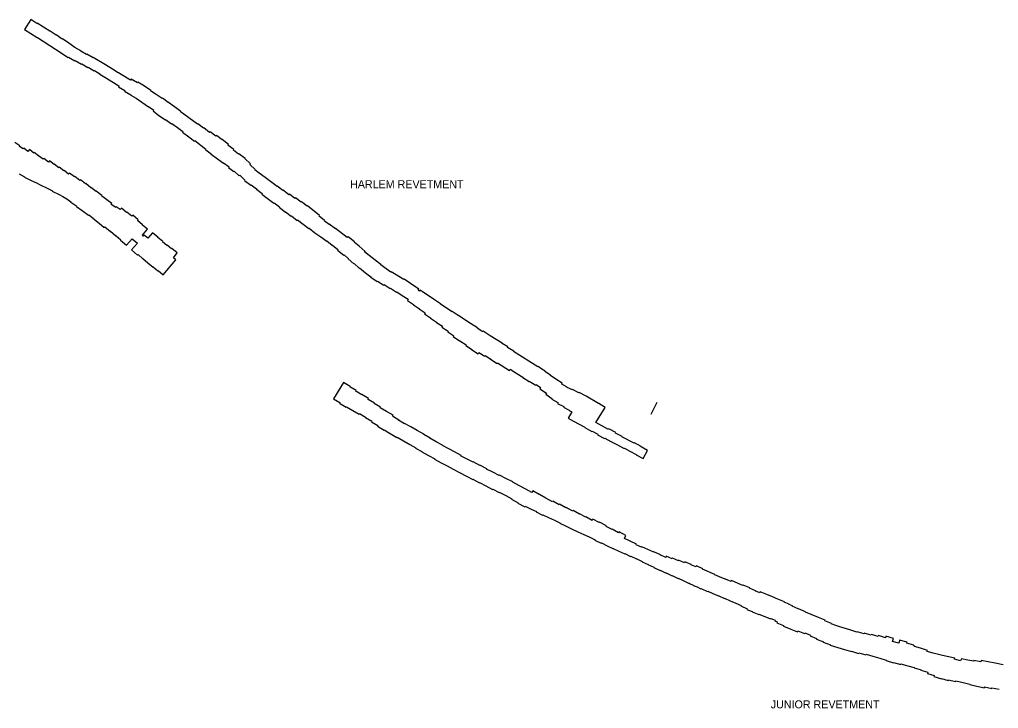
# Model space of a CAD drawing. Extents: x 2650582 to 3923188, y 277893 to 989177.
# Drawn here: x 3726510 to 3746085, y 403764 to 417538 of the extents above; entities that cross this region are included whole.
import ezdxf

# ---------------------------------------------------------------- set-up
doc = ezdxf.new("R2010")
doc.units = 0
doc.layers.add('Level 3', color=7, linetype='Continuous')

msp = doc.modelspace()

# ---------------------------------------------------------------- linework, layer by layer
at = {"layer": 'Level 3'}
msp.add_line((3739253, 409878), (3739137, 409641), dxfattribs=at)
for points in [[(3726732, 417538), (3726608, 417339), (3726865, 417179), (3726866, 417180), (3727229, 416947), (3727230, 416949), (3727482, 416780), (3727487, 416788), (3727615, 416710), (3727621, 416721), (3727746, 416645), (3727752, 416655), (3727876, 416582), (3727879, 416588), (3728004, 416514), (3728006, 416517), (3728115, 416453)], [(3730688, 415043), (3730564, 415137), (3730562, 415134), (3730446, 415221), (3730436, 415208), (3730320, 415295), (3730310, 415283), (3730193, 415371), (3730188, 415365), (3730072, 415453), (3730068, 415447), (3729724, 415700), (3729728, 415706), (3729486, 415882), (3729484, 415879), (3729367, 415965), (3729364, 415960), (3729244, 416043), (3729240, 416038), (3729128, 416113), (3729133, 416122), (3729011, 416209), (3728875, 416285), (3728868, 416274), (3728740, 416345), (3728728, 416327), (3728540, 416442), (3728485, 416476), (3728483, 416473), (3728365, 416545), (3728368, 416549), (3728230, 416634), (3727983, 416780), (3727979, 416773), (3727855, 416849), (3727849, 416839), (3727736, 416908), (3727738, 416912), (3727618, 416982), (3727492, 417063), (3727494, 417066), (3727366, 417151), (3727364, 417149), (3727244, 417230), (3727242, 417227), (3727119, 417308), (3727116, 417304), (3726989, 417387), (3726988, 417384), (3726862, 417464), (3726858, 417459), (3726732, 417538)], [(3728115, 416453), (3728112, 416448), (3728246, 416366), (3728245, 416364), (3728498, 416211), (3728487, 416194), (3728614, 416117), (3728609, 416107), (3728737, 416036), (3728733, 416029), (3728842, 415968), (3728839, 415964), (3729088, 415795), (3729089, 415797), (3729194, 415726), (3729183, 415711), (3729298, 415623), (3729425, 415532), (3729431, 415539), (3729547, 415455), (3729552, 415463), (3729667, 415377), (3729669, 415379), (3729778, 415298), (3729769, 415286), (3729895, 415192), (3729898, 415195), (3730010, 415110), (3730016, 415117), (3730236, 414946), (3730229, 414938), (3730346, 414848), (3730344, 414846), (3730469, 414752), (3730471, 414755), (3730588, 414667), (3730590, 414671)], [(3728523, 413737), (3728444, 413794), (3728432, 413777), (3728343, 413842), (3728354, 413857), (3728252, 413932), (3728252, 413932), (3728150, 414013), (3728154, 414018), (3728044, 414105), (3728041, 414101), (3727938, 414181), (3727935, 414176), (3727833, 414257), (3727829, 414251), (3727726, 414332), (3727717, 414319), (3727615, 414400), (3727609, 414392), (3727511, 414469), (3727491, 414445), (3727399, 414517), (3727395, 414512), (3727303, 414584), (3727295, 414575), (3727203, 414647), (3727200, 414643), (3727108, 414715), (3727088, 414689), (3726996, 414761), (3726982, 414744), (3726890, 414816), (3726888, 414813), (3726802, 414881), (3726794, 414870), (3726708, 414937), (3726678, 414899), (3726592, 414966), (3726584, 414956), (3726510, 415003), (3726516, 415013), (3726412, 415079)], [(3733204, 413088), (3733208, 413093), (3733078, 413196), (3733063, 413178), (3732831, 413359), (3732827, 413354), (3732704, 413444), (3732703, 413443), (3732603, 413515), (3732608, 413521), (3732498, 413610), (3732508, 413623), (3732266, 413811), (3732261, 413805), (3732146, 413891), (3732143, 413888), (3732027, 413974), (3732017, 413961), (3731905, 414048), (3731895, 414036), (3731779, 414126), (3731775, 414121), (3731661, 414207), (3731658, 414203), (3731424, 414381), (3731422, 414379), (3731304, 414468), (3731302, 414465), (3731214, 414533), (3731223, 414543), (3731117, 414643), (3731129, 414656), (3731018, 414759), (3731021, 414763), (3730897, 414856), (3730888, 414844), (3730786, 414929), (3730794, 414940), (3730677, 415030), (3730688, 415043)], [(3730590, 414671), (3730699, 414591), (3730691, 414578), (3730795, 414500), (3730799, 414504), (3730903, 414412), (3730918, 414428), (3731017, 414330), (3731011, 414323), (3731136, 414228), (3731141, 414235), (3731249, 414151), (3731246, 414146), (3731360, 414057), (3731352, 414048), (3731594, 413864), (3731602, 413874), (3731708, 413791), (3731702, 413784), (3731825, 413688), (3731829, 413694), (3731943, 413607), (3731947, 413611), (3732064, 413523), (3732070, 413531), (3732183, 413444), (3732292, 413360), (3732298, 413366), (3732412, 413274), (3732414, 413277), (3732535, 413191), (3732537, 413194), (3732653, 413109), (3732654, 413111), (3732764, 413024), (3732768, 413028), (3732876, 412942), (3732865, 412927), (3732996, 412824), (3733003, 412833)], [(3726501, 414452), (3726609, 414395), (3726606, 414390), (3726744, 414321), (3726745, 414323), (3726847, 414272), (3726848, 414274), (3726923, 414236), (3726922, 414234), (3727059, 414165), (3727061, 414169), (3727167, 414116), (3727164, 414110), (3727302, 414041), (3727302, 414043), (3727375, 414001), (3727374, 414000), (3727457, 413951), (3727538, 413893)], [(3727538, 413893), (3727535, 413890), (3727652, 413806), (3727649, 413802), (3727761, 413723), (3727760, 413722), (3727891, 413629), (3727892, 413632), (3727979, 413570), (3727975, 413566), (3728100, 413465), (3728101, 413466), (3728203, 413380), (3728216, 413395), (3728326, 413303), (3728328, 413306), (3728437, 413214), (3728439, 413217), (3728535, 413136), (3728528, 413128), (3728650, 413025), (3728761, 413157), (3728866, 413070), (3728749, 412931), (3728871, 412829), (3728880, 412839), (3728978, 412757), (3728978, 412758), (3729076, 412676), (3729077, 412676), (3729181, 412589), (3729183, 412591), (3729275, 412514), (3729281, 412521), (3729384, 412434)], [(3728965, 413226), (3729065, 413346), (3728965, 413430), (3728969, 413435), (3728867, 413521), (3728880, 413536), (3728773, 413626), (3728755, 413604), (3728654, 413689), (3728648, 413681), (3728547, 413766), (3728523, 413737)], [(3729167, 413276), (3729074, 413166), (3728999, 413229), (3728983, 413210), (3728965, 413226)], [(3729384, 412434), (3729634, 412733), (3729587, 412772), (3729664, 412874), (3729552, 412958), (3729550, 412955), (3729462, 413029), (3729457, 413023), (3729370, 413097), (3729372, 413099), (3729272, 413183), (3729274, 413186), (3729167, 413276)], [(3738033, 409478), (3738220, 409779), (3738091, 409860), (3738089, 409859), (3737840, 410005), (3737841, 410008), (3737702, 410082), (3737697, 410075), (3737567, 410138), (3737565, 410132), (3737461, 410183), (3737464, 410190), (3737356, 410251), (3737364, 410265), (3737233, 410350), (3737232, 410347), (3737126, 410421), (3737128, 410426), (3737017, 410502), (3737020, 410506), (3736951, 410550), (3736878, 410598), (3736873, 410593), (3736389, 410903), (3736391, 410905), (3736267, 410983), (3736274, 410993), (3736159, 411063), (3736159, 411065), (3735924, 411216), (3735923, 411214), (3735780, 411306), (3735774, 411297), (3735663, 411370), (3735665, 411373), (3735528, 411461), (3735527, 411459), (3735414, 411533), (3735415, 411537), (3735285, 411621), (3735283, 411618), (3735162, 411699), (3735160, 411696), (3734926, 411850), (3734929, 411854), (3734808, 411934), (3734809, 411936), (3734681, 412021), (3734679, 412018), (3734568, 412093), (3734570, 412098), (3734521, 412130), (3734508, 412110), (3734484, 412126), (3734497, 412146), (3734327, 412259), (3734328, 412261), (3734198, 412345), (3734194, 412340), (3733941, 412492), (3733937, 412487), (3733840, 412552), (3733842, 412557), (3733732, 412634), (3733735, 412639), (3733621, 412726), (3733622, 412727), (3733501, 412822), (3733498, 412819), (3733411, 412894), (3733418, 412902), (3733301, 413007), (3733299, 413005), (3733204, 413088)], [(3733003, 412833), (3733082, 412759), (3733078, 412755), (3733192, 412651), (3733198, 412658), (3733304, 412569), (3733306, 412571), (3733428, 412475), (3733430, 412477), (3733536, 412394), (3733534, 412390), (3733661, 412301), (3733668, 412310), (3733793, 412230), (3733798, 412238), (3733924, 412160), (3733926, 412164), (3734050, 412087), (3734055, 412094), (3734163, 412023), (3734162, 412021), (3734283, 411945), (3734267, 411919), (3734388, 411841), (3734385, 411836), (3734506, 411757), (3734503, 411752), (3734623, 411674), (3734608, 411651), (3734729, 411571), (3734727, 411567), (3734849, 411489), (3734846, 411484), (3734966, 411405), (3734957, 411390), (3735079, 411310), (3735071, 411297), (3735191, 411217), (3735179, 411198), (3735309, 411112), (3735313, 411117), (3735438, 411033)], [(3735438, 411033), (3735431, 411022), (3735548, 410945), (3735546, 410943), (3735680, 410855), (3735695, 410878), (3735813, 410805), (3735822, 410819), (3735932, 410749), (3735930, 410745), (3736063, 410662), (3736069, 410673), (3736307, 410522), (3736319, 410545), (3736454, 410460), (3736455, 410462), (3736574, 410385), (3736573, 410382), (3736701, 410302), (3736703, 410306), (3736832, 410225), (3736841, 410239), (3736929, 410178), (3736913, 410157), (3737045, 410066), (3737031, 410045), (3737156, 409962), (3737151, 409949), (3737275, 409880), (3737267, 409862), (3737396, 409800), (3737390, 409785), (3737504, 409730), (3737500, 409723), (3737554, 409694)], [(3732985, 410284), (3732787, 409954), (3732914, 409878), (3732910, 409870), (3733044, 409789), (3733048, 409796), (3733175, 409720), (3733177, 409723), (3733303, 409648), (3733309, 409658), (3733429, 409586), (3733426, 409581), (3733552, 409505), (3733546, 409495), (3733674, 409418), (3733668, 409409), (3733801, 409329), (3733803, 409332), (3733924, 409259), (3733923, 409258), (3734055, 409178), (3734060, 409186), (3734189, 409113), (3734189, 409113), (3734315, 409042), (3734315, 409043), (3734432, 408976), (3734429, 408970), (3734554, 408899), (3734553, 408898), (3734685, 408823), (3734685, 408823), (3734686, 408823), (3734688, 408822), (3734688, 408822), (3734811, 408756), (3734808, 408750), (3734944, 408677), (3734944, 408678), (3735059, 408616), (3735059, 408616), (3735182, 408549), (3735181, 408547), (3735308, 408479), (3735308, 408479), (3735445, 408408), (3735446, 408409), (3735575, 408343), (3735576, 408345), (3735708, 408276), (3735710, 408281), (3735833, 408217), (3735831, 408214), (3735969, 408143), (3735971, 408147), (3736100, 408080), (3736103, 408086), (3736233, 408019), (3736233, 408019), (3736355, 407955), (3736349, 407945), (3736480, 407876), (3736477, 407870), (3736614, 407797)], [(3736774, 408113), (3736757, 408084), (3736633, 408150), (3736633, 408151), (3736496, 408223), (3736496, 408222), (3736372, 408288), (3736374, 408292), (3736237, 408363), (3736236, 408362), (3736106, 408429), (3736103, 408423), (3735974, 408490), (3735972, 408487), (3735849, 408550), (3735853, 408558), (3735715, 408629), (3735713, 408624), (3735581, 408692), (3735578, 408688), (3735450, 408754), (3735449, 408752), (3735339, 408811), (3735344, 408820), (3735208, 408893), (3735208, 408893), (3735093, 408955), (3735094, 408957), (3734968, 409024), (3734969, 409026), (3734838, 409097), (3734717, 409165), (3734718, 409168), (3734593, 409239), (3734597, 409246), (3734462, 409322), (3734462, 409322), (3734336, 409393), (3734335, 409393), (3734210, 409464), (3734206, 409456), (3734091, 409525), (3734094, 409531), (3733968, 409607), (3733979, 409625), (3733846, 409704), (3733845, 409703), (3733724, 409776), (3733730, 409786), (3733603, 409862), (3733605, 409865), (3733479, 409941), (3733489, 409958), (3733356, 410038), (3733353, 410035), (3733234, 410106), (3733242, 410119), (3733115, 410196), (3733119, 410204), (3732985, 410284)], [(3737554, 409694), (3737483, 409567), (3737590, 409510), (3737588, 409507), (3737816, 409386), (3737813, 409378)], [(3737813, 409378), (3737955, 409303), (3737960, 409311), (3738076, 409249), (3738070, 409236), (3738210, 409162), (3738214, 409169), (3738336, 409102), (3738337, 409104), (3738467, 409033), (3738468, 409036), (3738599, 408963), (3738604, 408971), (3738716, 408911), (3738714, 408909), (3738843, 408840), (3738841, 408837), (3738980, 408761), (3739068, 408924), (3738939, 408993), (3738943, 409004), (3738807, 409077), (3738800, 409066), (3738557, 409197), (3738558, 409200), (3738427, 409271), (3738431, 409280), (3738295, 409352), (3738288, 409340), (3738033, 409478)], [(3738607, 407165), (3738636, 407221), (3738498, 407294), (3738489, 407278), (3738360, 407346), (3738358, 407342), (3738239, 407405), (3738245, 407416), (3738106, 407489), (3738103, 407484), (3737975, 407551), (3737961, 407524), (3737833, 407592), (3737831, 407588), (3737710, 407658), (3737705, 407650), (3737579, 407722), (3737571, 407709), (3737442, 407783), (3737436, 407773), (3737308, 407847), (3737302, 407838), (3737174, 407911), (3737165, 407894), (3737035, 407968), (3737034, 407966), (3736905, 408040), (3736904, 408039), (3736774, 408113)], [(3736614, 407797), (3736618, 407806), (3736741, 407746), (3736743, 407751), (3736847, 407700), (3736843, 407693), (3736969, 407631), (3736972, 407637), (3737088, 407581), (3737089, 407583), (3737207, 407525), (3737207, 407526), (3737316, 407473), (3737314, 407468), (3737440, 407407), (3737440, 407407), (3737546, 407355), (3737546, 407354), (3737672, 407293), (3737675, 407297), (3737792, 407240), (3737795, 407245), (3737901, 407193), (3737901, 407192), (3738019, 407135), (3738017, 407129), (3738143, 407067)], [(3739815, 406698), (3739804, 406673), (3739690, 406726), (3739684, 406712), (3739567, 406767), (3739560, 406752), (3739442, 406807), (3739432, 406785), (3739323, 406836), (3739324, 406837), (3739196, 406897), (3739192, 406888), (3739073, 406943), (3739072, 406942), (3738954, 406997), (3738949, 406987), (3738843, 407036), (3738849, 407048), (3738723, 407110), (3738722, 407109), (3738607, 407165)], [(3738143, 407067), (3738146, 407073), (3738259, 407017), (3738259, 407017), (3738376, 406961), (3738378, 406965), (3738493, 406908), (3738495, 406911), (3738611, 406855), (3738614, 406859), (3738729, 406803), (3738732, 406807), (3738850, 406752), (3738851, 406753), (3738960, 406702), (3738959, 406698), (3739078, 406643), (3739077, 406640), (3739193, 406586), (3739192, 406583), (3739320, 406524), (3739321, 406527), (3739440, 406471), (3739441, 406473), (3739560, 406418), (3739561, 406420), (3739678, 406365), (3739680, 406369), (3739779, 406323), (3739778, 406321), (3739890, 406269), (3739890, 406268), (3739904, 406261), (3739903, 406259), (3739951, 406239), (3740017, 406208), (3740018, 406211), (3740063, 406192), (3740136, 406158), (3740137, 406160), (3740164, 406149), (3740254, 406107), (3740255, 406110), (3740271, 406104), (3740273, 406106), (3740376, 406060), (3740377, 406062), (3740490, 406012), (3740492, 406016), (3740606, 405965), (3740606, 405966), (3740723, 405914), (3740723, 405916), (3740836, 405866), (3740837, 405869), (3740940, 405823), (3740936, 405814), (3741059, 405758), (3741054, 405744), (3741163, 405703), (3741160, 405697), (3741291, 405645), (3741292, 405649), (3741411, 405601), (3741412, 405604), (3741529, 405557), (3741532, 405563), (3741621, 405527)], [(3740412, 406438), (3740414, 406442), (3740170, 406547), (3740174, 406557), (3740048, 406613), (3740038, 406594), (3739969, 406621), (3739938, 406635), (3739943, 406645), (3739815, 406698)], [(3741801, 405888), (3741806, 405898), (3741674, 405951), (3741673, 405951), (3741569, 405993), (3741569, 405994), (3741451, 406042), (3741451, 406042), (3741321, 406095), (3741314, 406078), (3741223, 406113), (3741224, 406116), (3741108, 406167), (3741111, 406173), (3740982, 406230), (3740977, 406219), (3740878, 406263), (3740879, 406265), (3740750, 406322), (3740740, 406300), (3740624, 406351), (3740622, 406347), (3740508, 406398), (3740507, 406396), (3740412, 406438)], [(3744862, 404849), (3744782, 404872), (3744781, 404870), (3744660, 404904), (3744665, 404924), (3744524, 404966), (3744525, 404966), (3744409, 404999), (3744413, 405011), (3744389, 405018), (3744392, 405028), (3744254, 405067), (3744259, 405088), (3744110, 405130), (3744092, 405066), (3743968, 405104), (3743986, 405161), (3743836, 405208), (3743827, 405178), (3743688, 405221), (3743681, 405199), (3743544, 405241), (3743540, 405227), (3743403, 405269), (3743398, 405255), (3743258, 405298), (3743256, 405291), (3743116, 405334), (3743116, 405334), (3742979, 405376), (3742979, 405376), (3742915, 405395), (3742852, 405415), (3742743, 405456), (3742745, 405462), (3742615, 405516), (3742620, 405527), (3742488, 405581), (3742490, 405584), (3742343, 405644), (3742341, 405639), (3742225, 405687), (3742230, 405698), (3742084, 405758), (3742083, 405756), (3741961, 405806), (3741966, 405818), (3741902, 405845), (3741902, 405846), (3741801, 405888)], [(3741621, 405527), (3741616, 405513), (3741662, 405493), (3741655, 405476), (3741790, 405421), (3741785, 405408), (3741931, 405348), (3741932, 405350), (3742065, 405296), (3742072, 405313), (3742204, 405259), (3742211, 405275), (3742325, 405228), (3742320, 405215), (3742450, 405161), (3742446, 405150), (3742585, 405093), (3742582, 405086), (3742724, 405033), (3742723, 405029), (3742874, 404983), (3742874, 404983), (3743010, 404941), (3743010, 404941), (3743147, 404899), (3743150, 404906), (3743290, 404863), (3743294, 404878), (3743434, 404834), (3743438, 404848), (3743575, 404806), (3743576, 404808), (3743712, 404766), (3743712, 404766), (3743839, 404726), (3743839, 404724), (3743988, 404678), (3743990, 404685), (3744133, 404645), (3744136, 404654), (3744274, 404614), (3744274, 404616), (3744274, 404616), (3744400, 404579), (3744400, 404578), (3744538, 404538), (3744535, 404529), (3744673, 404490), (3744665, 404463), (3744801, 404424), (3744795, 404400), (3744944, 404358), (3744945, 404361), (3745082, 404321), (3745086, 404336), (3745230, 404301), (3745234, 404316), (3745377, 404281), (3745378, 404283), (3745515, 404249), (3745513, 404240), (3745656, 404210), (3745656, 404209), (3745806, 404177)], [(3746177, 404633), (3746022, 404667), (3746022, 404667), (3745882, 404698), (3745881, 404694), (3745741, 404725), (3745734, 404693), (3745593, 404721), (3745591, 404708), (3745475, 404731), (3745475, 404732), (3745346, 404758), (3745327, 404718), (3745208, 404746), (3745213, 404766), (3745058, 404802), (3745058, 404801), (3744966, 404823), (3744967, 404824), (3744862, 404849)], [(3745806, 404177), (3745809, 404193), (3745951, 404162), (3745954, 404177), (3746099, 404146)]]:
    msp.add_lwpolyline(points, dxfattribs=at)

# ---------------------------------------------------------------- texts
for s, p in [('HARLEM REVETMENT', (3733119, 414166)), ('JUNIOR REVETMENT', (3741532, 403766))]:
    msp.add_text(s, height=160, dxfattribs=at).set_placement(p)

doc.saveas('drawing.dxf')
